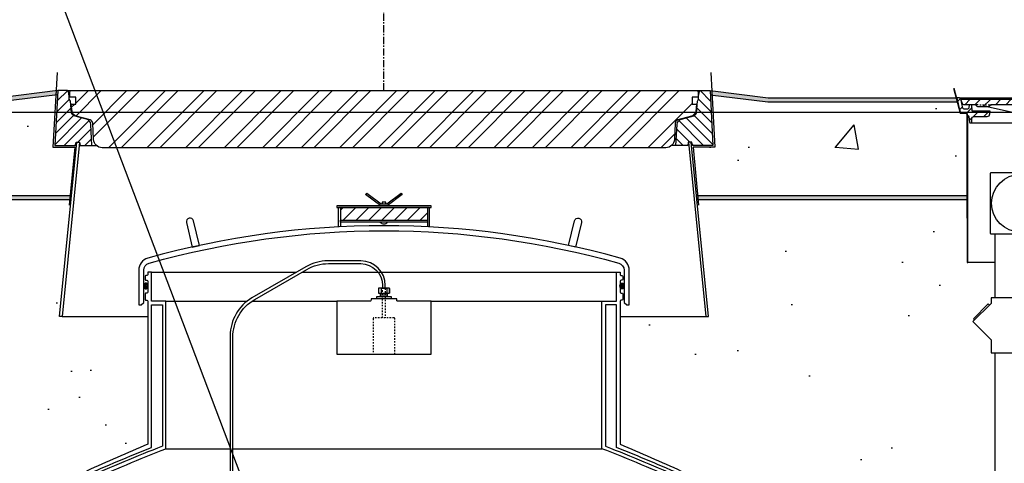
# Model space of a CAD drawing. Extents: x -169 to 7270, y -140 to 2984.
# Tile 632 of 656: x 6815 to 6883, y 960 to 990. Entities that reach past the tile are written whole.
import ezdxf

# ---------------------------------------------------------------- set-up
doc = ezdxf.new("R2010")
doc.units = 0
doc.header["$MEASUREMENT"] = 0
doc.header["$PDSIZE"] = 1
doc.linetypes.add('CENTER1', pattern=[0.6625, 0.5, -0.075, 0.0125, -0.075])
doc.linetypes.add('HIDDEN5', pattern=[0.05, 0.025, -0.025])
doc.layers.get('0').update_dxf_attribs({"color": 255, "linetype": 'CONTINUOUS'})
doc.layers.get('DEFPOINTS').update_dxf_attribs({"linetype": 'CONTINUOUS'})
for name, color, linetype in [('CENTERLINE', 3, 'CENTER1'), ('CONCRETE-HATCH', 2, 'CONTINUOUS'), ('CONDUIT', 2, 'CONTINUOUS'), ('DIM', 3, 'CONTINUOUS'), ('FRP-SUMP', 2, 'CONTINUOUS'), ('J-BOX', 2, 'CONTINUOUS'), ('PEAGRAVEL-HATCH', 3, 'CONTINUOUS'), ('PROBE', 2, 'CONTINUOUS'), ('TANK-MANHOLE-18', 2, 'CONTINUOUS'), ('TANK-MANHOLE-40', 2, 'CONTINUOUS'), ('TANK-MANHOLE-COVER-18', 2, 'CONTINUOUS'), ('TANK-MANHOLE-COVER-40', 2, 'CONTINUOUS'), ('TANK-MANHOLE-COVER-HATCH-18', 7, 'CONTINUOUS'), ('TANK-MANHOLE-COVER-HATCH-40', 252, 'CONTINUOUS'), ('TANK-MANHOLE-HATCH-18', 7, 'CONTINUOUS'), ('TANK-MANHOLE-HATCH-40', 7, 'CONTINUOUS'), ('TANK-SLAB', 6, 'CONTINUOUS')]:
    doc.layers.add(name, color=color, linetype=linetype)
doc.layers.add('FREEZE-LINES', color=8, linetype='CONTINUOUS', plot=False)
doc.styles.add('SIMPLEX', font='simplex')
doc.dimstyles.new('DIM64', dxfattribs={"dimscale": 64, "dimtxt": 0.09375, "dimasz": 0.09375, "dimexe": 0.0625, "dimexo": 0.0625, "dimgap": 0.046875, "dimtad": 1, "dimdec": 4, "dimzin": 3, "dimdsep": 46, "dimlunit": 4, "dimtxsty": 'SIMPLEX', "dimcen": 0, "dimclrd": 256, "dimclre": 256, "dimclrt": 256, "dimadec": 0, "dimazin": 0, "dimtfac": 1, "dimtdec": 4, "dimtmove": 0, "dimatfit": 3, "dimfxl": 1, "dimfrac": 2, "dimtolj": 1, "dimtzin": 0, "dimarcsym": 0})
pattern_1 = [(45, (5323.57177, -1e-11), (-0.35355339, 0.35355339), [])]

# ---------------------------------------------------------------- blocks, each defined once
blk = doc.blocks.new('*D74')
at = {"layer": 'DEFPOINTS', "color": 0, "transparency": 16777216}
for p in [(6391.694, 978.015), (7015.7, 978.296), (6391.694, 700.523)]:
    blk.add_point(p, dxfattribs=at)
at = {"layer": 'DIM', "lineweight": -2, "transparency": 16777216}
for p, q in [((6391.694, 974.015), (6391.694, 696.523)), ((7015.7, 974.296), (7015.7, 696.523)), ((7009.7, 700.523), (6397.694, 700.523))]:
    blk.add_line(p, q, dxfattribs=at)
at = {"layer": 'DIM', "transparency": 16777216}
for points in [[(6397.694, 701.523), (6397.694, 699.523), (6391.694, 700.523)], [(7009.7, 701.523), (7009.7, 699.523), (7015.7, 700.523)]]:
    blk.add_solid(points, dxfattribs=at)
at = {"layer": 'DIM', "transparency": 16777216, "insert": (6703.697, 708.095), "char_height": 6, "attachment_point": 5, "style": 'SIMPLEX'}
blk.add_mtext('\\A1;52\'-0" (F.V. TANK SLAB)', dxfattribs=at)

msp = doc.modelspace()

# ---------------------------------------------------------------- hatches: boundary and pattern name
at = {"layer": 'CONCRETE-HATCH'}
h = msp.add_hatch(dxfattribs=at)
h.set_pattern_fill('AR-CONC', color=256, scale=2.67, style=0)
h.set_pattern_definition([(50, (6802.196, 981.353), (19.151, -1.675), [2.0025, -22.0275]), (355, (6802.196, 981.353), (-3.705, 20.084), [1.602, -17.622]), (100.45, (6803.792, 981.213), (15.446, 18.408), [1.702, -18.7205]), (46.18, (6802.196, 986.693), (28.495, -4.42), [3.004, -33.041]), (96.64, (6804.57, 986.324), (24.955, 26.01), [2.553, -28.081]), (351.18, (6802.196, 986.693), (24.955, 26.01), [2.403, -26.433]), (21, (6804.866, 985.358), (15.937, -10.75), [2.0025, -22.0275]), (326, (6804.866, 985.358), (6.497, 19.362), [1.602, -17.622]), (71.45, (6806.194, 984.462), (22.434, 8.612), [1.702, -18.7205]), (37.5, (6802.196, 981.3526), (0.3247, 8.8883), [0, -17.4084, 0, -17.889, 0, -17.6887]), (7.5, (6802.196, 981.353), (7.024, 10.531), [0, -10.1994, 0, -17.008, 0, -6.7417]), (327.5, (6796.242, 981.3526), (14.253, -0.6022), [0, -6.675, 0, -20.826, 0, -27.6345]), (317.5, (6793.572, 981.353), (15.571, 2.673), [0, -8.6775, 0, -13.8306, 0, -19.6245])])
h.paths.add_polyline_path([(6817.62424, 985.21425), (6813.77796, 984.73346), (6788.96377, 984.73346), (6788.75584, 983.95668), (6788.36995, 983.95668), (6788.32512, 983.9299), (6788.29861, 983.87998), (6788.29861, 978.29596), (6818.60838, 978.29596), (6818.92548, 981.6301), (6817.42143, 981.6301)])
h = msp.add_hatch(dxfattribs=at)
h.set_pattern_fill('AR-CONC', color=256, scale=2.67, style=0)
h.set_pattern_definition([(50, (6871.251, 981.605), (19.151, -1.675), [2.0025, -22.0275]), (355, (6871.251, 981.605), (-3.705, 20.084), [1.602, -17.622]), (100.45, (6872.847, 981.466), (15.446, 18.408), [1.702, -18.7205]), (46.18, (6871.25, 986.945), (28.495, -4.42), [3.004, -33.041]), (96.64, (6873.626, 986.577), (24.955, 26.01), [2.553, -28.081]), (351.18, (6871.25, 986.945), (24.955, 26.01), [2.403, -26.433]), (21, (6873.921, 985.61), (15.937, -10.75), [2.0025, -22.0275]), (326, (6873.921, 985.61), (6.497, 19.362), [1.602, -17.622]), (71.45, (6875.25, 984.715), (22.434, 8.612), [1.702, -18.7205]), (37.5, (6871.251, 981.6053), (0.3247, 8.8883), [0, -17.4084, 0, -17.889, 0, -17.6887]), (7.5, (6871.251, 981.605), (7.024, 10.531), [0, -10.1994, 0, -17.008, 0, -6.7417]), (327.5, (6865.297, 981.605), (14.253, -0.6022), [0, -6.675, 0, -20.826, 0, -27.6345]), (317.5, (6862.627, 981.605), (15.571, 2.673), [0, -8.6775, 0, -13.8306, 0, -19.6245])])
h.paths.add_polyline_path([(6880.33425, 983.87998), (6880.30774, 983.9299), (6880.26291, 983.95668), (6879.87702, 983.95668), (6879.66909, 984.73346), (6866.62483, 984.73346), (6862.77855, 985.21425), (6862.98136, 981.6301), (6861.47731, 981.6301), (6861.79441, 978.29596), (6880.33425, 978.29596)])
at = {"layer": 'FRP-SUMP'}
h = msp.add_hatch(dxfattribs=at)
h.set_pattern_fill('ANSI31', scale=5, style=0)
h.set_pattern_definition([(45, (6836.2152, 935.64105), (-0.441942, 0.441942), [])])
h.paths.add_polyline_path([(6843.2014, 977.47108), (6837.2014, 977.47108), (6837.2014, 976.59608), (6843.2014, 976.59608)])
h = msp.add_hatch(color=256, dxfattribs=at)
edge = h.paths.add_edge_path()
edge.add_ellipse((6823.81505, 972.07719), major_axis=(0, 0.2), ratio=0.72085956, start_angle=-71.0318319, end_angle=77.3217889, ccw=False)
edge.add_line((6823.9514, 972.1422), (6823.9514, 972.01219))
edge.add_ellipse((6823.81505, 972.07719), major_axis=(0, 0.2), ratio=0.72085956, start_angle=102.6782111, end_angle=251.0318319, ccw=False)
edge.add_line((6823.6744, 972.0333), (6823.6744, 972.12109))
h = msp.add_hatch(color=256, dxfattribs=at)
edge = h.paths.add_edge_path()
edge.add_ellipse((6856.58774, 972.07719), major_axis=(0, 0.2), ratio=0.72085956, start_angle=282.6782111, end_angle=431.0318319)
edge.add_line((6856.4514, 972.1422), (6856.4514, 972.01219))
edge.add_ellipse((6856.58774, 972.07719), major_axis=(0, 0.2), ratio=0.72085956, start_angle=108.9681681, end_angle=257.3217889)
edge.add_line((6856.7284, 972.0333), (6856.7284, 972.12109))
at = {"layer": 'PEAGRAVEL-HATCH'}
h = msp.add_hatch(dxfattribs=at)
h.set_pattern_fill('AR-SAND', color=256, scale=7.5, style=0)
h.set_pattern_definition([(37.5, (6788.284, 973.704), (-0.4725, 14.451), [0, -11.4, 0, -12.75, 0, -12.1875]), (7.5, (6788.284, 973.704), (13.273, 21.166), [0, -6.15, 0, -10.275, 0, -3.9375]), (327.5, (6779.059, 973.704), (23.356, 0.0424), [0, -3.75, 0, -13.5, 0, -17.625]), (317.5, (6779.06, 973.704), (22.546, 6.583), [0, -1.875, 0, -8.85, 0, -10.125])])
h.paths.add_polyline_path([(6818.66784, 978.01471), (6788.29861, 978.01471), (6788.29861, 976.75093), (6788.28409, 973.7036), (6818.24079, 973.7036)])
h = msp.add_hatch(dxfattribs=at)
h.set_pattern_fill('AR-SAND', color=256, scale=7.5, style=0)
h.set_pattern_definition([(37.5, (6861.735, 973.661), (-0.4725, 14.451), [0, -11.4, 0, -12.75, 0, -12.1875]), (7.5, (6861.735, 973.661), (13.273, 21.166), [0, -6.15, 0, -10.275, 0, -3.9375]), (327.5, (6852.51, 973.661), (23.356, 0.0424), [0, -3.75, 0, -13.5, 0, -17.625]), (317.5, (6852.51, 973.661), (22.546, 6.583), [0, -1.875, 0, -8.85, 0, -10.125])])
h.paths.add_polyline_path([(6862.1662, 973.66114), (6861.73495, 978.01471), (6880.33425, 978.01471), (6880.33425, 973.7036)])
h = msp.add_hatch(dxfattribs=at)
h.set_pattern_fill('AR-SAND', color=256, scale=7.5, style=0)
h.set_pattern_definition([(37.5, (6781.194, 966.114), (-0.4725, 14.4512), [0, -11.4, 0, -12.75, 0, -12.1875]), (7.5, (6781.194, 966.114), (13.273, 21.166), [0, -6.15, 0, -10.275, 0, -3.9375]), (327.5, (6771.969, 966.114), (23.356, 0.0424), [0, -3.75, 0, -13.5, 0, -17.625]), (317.5, (6771.97, 966.114), (22.546, 6.5826), [0, -1.875, 0, -8.85, 0, -10.125])])
h.paths.add_polyline_path([(6818.24079, 973.7036), (6781.19428, 973.7036), (6781.19428, 966.11406), (6823.94966, 966.11406), (6823.95103, 969.98346), (6818.06077, 969.98346), (6817.87229, 969.98346)])
h = msp.add_hatch(dxfattribs=at)
h.set_pattern_fill('AR-SAND', color=256, scale=7.5, style=0)
h.set_pattern_definition([(37.5, (6861.894, 915.523), (-0.4725, 14.4512), [0, -11.4, 0, -12.75, 0, -12.1875]), (7.5, (6861.894, 915.523), (13.2733, 21.166), [0, -6.15, 0, -10.275, 0, -3.9375]), (327.5, (6852.669, 915.523), (23.356, 0.0424), [0, -3.75, 0, -13.5, 0, -17.625]), (317.5, (6852.67, 915.523), (22.546, 6.5826), [0, -1.875, 0, -8.85, 0, -10.125])])
h.paths.add_polyline_path([(6877.65622, 929.05328), (6886.54508, 929.05328), (6886.54508, 929.40484, 0.41421356), (6887.19428, 930.05404), (6887.44428, 930.05404), (6887.44428, 973.7036), (6883.25795, 973.7036), (6883.25795, 971.25629), (6883.53576, 971.25629), (6883.53576, 967.4784), (6883.25795, 967.4784), (6883.25795, 934.7862, -0.41421356), (6879.25795, 930.7862), (6864.15416, 930.7862), (6864.15416, 930.38898), (6863.96853, 930.38898), (6863.96853, 930.43501), (6863.41166, 930.43501), (6863.41166, 930.38898), (6862.90101, 930.35327), (6862.90101, 929.94038), (6862.77726, 929.94038), (6862.77726, 929.0432), (6862.15851, 929.0432), (6862.15851, 923.02324, 0.41421356), (6861.90851, 922.77324), (6861.90851, 921.77324), (6862.77771, 921.77324), (6862.77773, 921.77328), (6863.01426, 921.77328), (6862.27773, 920.45804), (6862.27773, 920.05969, -0.41421356), (6862.02773, 919.80969), (6861.89428, 919.80969), (6861.89428, 915.52328), (6869.69428, 915.52328), (6870.69428, 917.52328), (6871.65622, 917.52328), (6871.65622, 923.05328, -0.41421356)])
h = msp.add_hatch(dxfattribs=at)
h.set_pattern_fill('AR-SAND', color=256, scale=7.5, style=0)
h.set_pattern_definition([(37.5, (6862.166, 969.983), (-0.4725, 14.451), [0, -11.4, 0, -12.75, 0, -12.1875]), (7.5, (6862.166, 969.983), (13.273, 21.166), [0, -6.15, 0, -10.275, 0, -3.9375]), (327.5, (6852.941, 969.983), (23.356, 0.0424), [0, -3.75, 0, -13.5, 0, -17.625]), (317.5, (6852.941, 969.983), (22.546, 6.583), [0, -1.875, 0, -8.85, 0, -10.125])])
h.paths.add_polyline_path([(6882.25795, 973.7036), (6880.33425, 973.7036), (6862.1662, 973.66114), (6862.5305, 969.98346), (6880.92493, 969.98346), (6881.78373, 970.84226), (6881.8623, 970.76369), (6881.98015, 970.88155), (6881.98015, 971.25629), (6882.25795, 971.25629)])
h = msp.add_hatch(dxfattribs=at)
h.set_pattern_fill('AR-SAND', color=256, scale=7.5, style=0)
h.set_pattern_definition([(37.5, (6856.452, 931.786), (-0.4725, 14.4512), [0, -11.4, 0, -12.75, 0, -12.1875]), (7.5, (6856.452, 931.786), (13.273, 21.166), [0, -6.15, 0, -10.275, 0, -3.9375]), (327.5, (6847.227, 931.786), (23.356, 0.0424), [0, -3.75, 0, -13.5, 0, -17.625]), (317.5, (6847.227, 931.786), (22.546, 6.5826), [0, -1.875, 0, -8.85, 0, -10.125])])
edge = h.paths.add_edge_path()
edge.add_line((6882.25795, 967.4784), (6881.98015, 967.4784))
edge.add_line((6881.98015, 967.4784), (6881.98015, 968.36731))
edge.add_line((6881.98015, 968.36731), (6880.72304, 969.62443))
edge.add_line((6880.72304, 969.62443), (6880.84089, 969.74228))
edge.add_line((6880.84089, 969.74228), (6880.76232, 969.82085))
edge.add_line((6880.76232, 969.82085), (6880.92493, 969.98346))
edge.add_line((6880.92493, 969.98346), (6856.45177, 969.98346))
edge.add_line((6856.45177, 969.98346), (6856.45487, 961.19654))
edge.add_arc((6802.53781, 832.27572), 139.74129, 65.4201994, 67.3044212, ccw=False)
edge.add_arc((6860.20851, 957.71638), 1.7, 0, 74.4368609, ccw=False)
edge.add_line((6861.90851, 957.71638), (6861.90851, 945.77093))
edge.add_line((6861.90851, 945.77093), (6862.79197, 945.77093))
edge.add_line((6862.79197, 945.77093), (6863.0285, 945.77093))
edge.add_line((6863.0285, 945.77093), (6862.29197, 944.45569))
edge.add_line((6862.29197, 944.45569), (6862.29197, 944.05734))
edge.add_arc((6862.04197, 944.05734), 0.25, -90, 0, ccw=False)
edge.add_line((6862.04197, 943.80734), (6861.90851, 943.80734))
edge.add_line((6861.90851, 943.80734), (6861.90851, 942.27093))
edge.add_arc((6862.15851, 942.27093), 0.25, 180, 270)
edge.add_line((6862.15851, 942.02093), (6862.15851, 939.01507))
edge.add_line((6862.15851, 939.01507), (6862.77726, 939.01507))
edge.add_line((6862.77726, 939.01507), (6862.77726, 938.11788))
edge.add_line((6862.77726, 938.11788), (6862.90101, 938.11788))
edge.add_line((6862.90101, 938.11788), (6862.90101, 937.705))
edge.add_line((6862.90101, 937.705), (6863.41166, 937.66929))
edge.add_line((6863.41166, 937.66929), (6863.41166, 937.60742))
edge.add_line((6863.41166, 937.60742), (6863.47353, 937.60742))
edge.add_line((6863.47353, 937.60742), (6863.47353, 937.1471))
edge.add_line((6863.47353, 937.1471), (6863.96853, 937.1471))
edge.add_line((6863.96853, 937.1471), (6863.96853, 937.60742))
edge.add_line((6863.96853, 937.60742), (6864.03041, 937.60742))
edge.add_line((6864.03041, 937.60742), (6864.03041, 937.66929))
edge.add_line((6864.03041, 937.66929), (6864.15416, 937.66929))
edge.add_line((6864.15416, 937.66929), (6864.15416, 937.1471))
edge.add_line((6864.15416, 937.1471), (6875.57777, 937.1471))
edge.add_ellipse((6875.54488, 936.9596), major_axis=(0, 0.1875), ratio=0.47920074, start_angle=180, end_angle=360, ccw=False)
edge.add_ellipse((6875.54488, 936.5846), major_axis=(0, -0.1875), ratio=0.47920074, start_angle=0, end_angle=180, ccw=False)
edge.add_line((6875.54488, 936.3971), (6864.15416, 936.3971))
edge.add_line((6864.15416, 936.3971), (6864.15416, 935.87492))
edge.add_line((6864.15416, 935.87492), (6864.03041, 935.87492))
edge.add_line((6864.03041, 935.87492), (6864.03041, 935.93679))
edge.add_line((6864.03041, 935.93679), (6863.96853, 935.93679))
edge.add_line((6863.96853, 935.93679), (6863.96853, 935.92095))
edge.add_line((6863.96853, 935.92095), (6863.41166, 935.92095))
edge.add_line((6863.41166, 935.92095), (6863.41166, 935.87492))
edge.add_line((6863.41166, 935.87492), (6862.90101, 935.83921))
edge.add_line((6862.90101, 935.83921), (6862.90101, 935.42632))
edge.add_line((6862.90101, 935.42632), (6862.77726, 935.42632))
edge.add_line((6862.77726, 935.42632), (6862.77726, 934.52913))
edge.add_line((6862.77726, 934.52913), (6862.15851, 934.52913))
edge.add_line((6862.15851, 934.52913), (6862.15851, 933.52913))
edge.add_line((6862.15851, 933.52913), (6862.77726, 933.52913))
edge.add_line((6862.77726, 933.52913), (6862.77726, 932.63195))
edge.add_line((6862.77726, 932.63195), (6862.90101, 932.63195))
edge.add_line((6862.90101, 932.63195), (6862.90101, 932.21906))
edge.add_line((6862.90101, 932.21906), (6863.41166, 932.18335))
edge.add_line((6863.41166, 932.18335), (6863.41166, 932.12148))
edge.add_line((6863.41166, 932.12148), (6863.47353, 932.12148))
edge.add_line((6863.47353, 932.12148), (6863.47353, 931.78617))
edge.add_line((6863.47353, 931.78617), (6863.96853, 931.78617))
edge.add_line((6863.96853, 931.78617), (6863.96853, 932.12148))
edge.add_line((6863.96853, 932.12148), (6864.03041, 932.12148))
edge.add_line((6864.03041, 932.12148), (6864.03041, 932.18335))
edge.add_line((6864.03041, 932.18335), (6864.15416, 932.18335))
edge.add_line((6864.15416, 932.18335), (6864.15416, 931.7862))
edge.add_line((6864.15416, 931.7862), (6879.25795, 931.7862))
edge.add_arc((6879.25795, 934.7862), 3, 270, 360)
edge.add_line((6882.25795, 934.7862), (6882.25795, 967.4784))
h.paths.add_polyline_path([(6863.95304, 937.8824, 0.57507133), (6863.97456, 937.86841, -0.53001081), (6864.01803, 937.83951), (6864.01803, 937.62325), (6863.42403, 937.62325), (6863.42403, 937.87076), (6863.47452, 937.87076, 0.35188447), (6863.48902, 937.8824, -0.80321759)], flags=16)
h.paths.add_polyline_path([(6863.61807, 937.83115, -1), (6863.82399, 937.83115, -1)], flags=0)
h.paths.add_polyline_path([(6863.95304, 932.39647, 0.57507133), (6863.97456, 932.38248, -0.53001081), (6864.01803, 932.35357), (6864.01803, 932.13732), (6863.42403, 932.13732), (6863.42403, 932.38482), (6863.47452, 932.38482, 0.35188447), (6863.48902, 932.39647, -0.80321759)], flags=16)
h.paths.add_polyline_path([(6863.61807, 932.34522, -1), (6863.82399, 932.34522, -1)], flags=0)
h = msp.add_hatch(dxfattribs=at)
h.set_pattern_fill('AR-SAND', color=256, scale=7.5, style=0)
h.set_pattern_definition([(37.5, (6800.543, 935.266), (-0.4725, 14.451), [0, -11.4, 0, -12.75, 0, -12.1875]), (7.5, (6800.543, 935.266), (13.273, 21.166), [0, -6.15, 0, -10.275, 0, -3.9375]), (327.5, (6791.318, 935.266), (23.356, 0.0424), [0, -3.75, 0, -13.5, 0, -17.625]), (317.5, (6791.318, 935.266), (22.546, 6.583), [0, -1.875, 0, -8.85, 0, -10.125])])
h.paths.add_polyline_path([(6818.49428, 957.71638, -0.33671624), (6819.73817, 959.35405, -0.00822165), (6823.94792, 961.19654), (6823.94966, 966.11406), (6800.54308, 966.11406), (6800.54308, 935.26579), (6816.24863, 935.26579), (6816.24863, 935.66298), (6816.38476, 935.66298), (6816.38476, 935.83262, -0.41421356), (6816.41601, 935.86444), (6816.43525, 935.86444, 0.35187469), (6816.44975, 935.87609, 2.48870246), (6816.42882, 935.82484), (6816.44416, 935.82484, -0.89681203), (6816.91377, 935.87609, 0.3518816), (6816.92827, 935.86444), (6816.94693, 935.86444, -0.41421372), (6816.97876, 935.83319), (6816.97876, 935.66211), (6817.50178, 935.69869), (6817.50178, 936.11157), (6817.62553, 936.11157), (6817.62553, 937.00876), (6818.24428, 937.00876), (6818.24428, 942.02093, 0.41421356), (6818.49428, 942.27093), (6818.49428, 943.80734), (6818.36082, 943.80734, -0.41421356), (6818.11082, 944.05734), (6818.11082, 944.45569), (6817.37429, 945.77093), (6817.61082, 945.77093), (6818.49428, 945.77093)])
at = {"layer": 'TANK-MANHOLE-COVER-HATCH-18', "linetype": 'Continuous'}
h = msp.add_hatch(dxfattribs=at)
h.set_pattern_fill('LINE', color=256, scale=4, angle=45, style=0)
h.set_pattern_definition(pattern_1)
h.paths.add_polyline_path([(6879.92795, 984.92178), (6879.9335, 984.85798), (6880.02542, 984.60612, 0.31505809), (6880.11348, 984.54451), (6880.86558, 984.54451, -0.20068244), (6880.93232, 984.5166), (6881.03186, 984.41569, 0.20068244), (6881.09861, 984.38778), (6881.43841, 984.38778), (6881.77821, 984.38778, 0.20067998), (6881.84495, 984.41569), (6881.9445, 984.5166, -0.20067998), (6882.01124, 984.54451), (6887.72992, 984.54451, -0.38336671), (6887.9785, 984.32108), (6888.07399, 983.42753, 0.38336671), (6888.22935, 983.28788), (6888.25617, 983.28788, 0.38336671), (6888.41154, 983.42753), (6888.50699, 984.32073, -0.38376912), (6888.75596, 984.54451), (6890.61872, 984.54451, -0.38581775), (6890.86928, 984.31895), (6890.96309, 983.42777, 0.38381878), (6891.11848, 983.28788), (6891.14674, 983.28788, 0.38381878), (6891.30213, 983.42777), (6891.39613, 984.32069, -0.38381878), (6891.64475, 984.54451), (6897.36482, 984.54451, -0.20067998), (6897.43156, 984.5166), (6897.53111, 984.41569, 0.20067998), (6897.59785, 984.38778), (6897.93766, 984.38778), (6898.27746, 984.38778, 0.20068244), (6898.3442, 984.41569), (6898.44375, 984.5166, -0.20068244), (6898.51049, 984.54451), (6899.26119, 984.54451, 0.31505687), (6899.34926, 984.60612), (6899.44118, 984.85798), (6899.44673, 984.92178), (6889.68803, 984.92178)])
at = {"layer": 'TANK-MANHOLE-COVER-HATCH-40'}
h = msp.add_hatch(dxfattribs=at)
h.set_pattern_fill('ANSI32', color=256, scale=5, style=0)
h.set_pattern_definition([(45, (6818.5872, 981.5875), (-1.325825, 1.325825), []), (45, (6819.4711, 981.5875), (-1.325825, 1.325825), [])])
edge = h.paths.add_edge_path()
edge.add_line((6859.59666, 981.58755), (6820.80613, 981.58755))
edge.add_arc((6820.80613, 982.1781), 0.59055, 182.9998438, 270, ccw=False)
edge.add_line((6820.21638, 982.14719), (6820.15721, 983.27639))
edge.add_arc((6819.92131, 983.26403), 0.23622, 2.9998438, 75)
edge.add_line((6819.98245, 983.4922), (6819.02983, 983.74746))
edge.add_arc((6819.13173, 984.12774), 0.3937, 186.3110293, 255, ccw=False)
edge.add_line((6818.74042, 984.08446), (6818.68565, 984.57967))
edge.add_line((6818.68565, 984.57967), (6819.00061, 984.57967))
edge.add_line((6819.00061, 984.57967), (6819.00061, 985.05211))
edge.add_line((6819.00061, 985.05211), (6818.58722, 985.05211))
edge.add_line((6818.58722, 985.05211), (6818.58722, 985.42613))
edge.add_line((6818.58722, 985.42613), (6818.63837, 985.51471))
edge.add_line((6818.63837, 985.51471), (6861.76443, 985.51471))
edge.add_line((6861.76443, 985.51471), (6861.81557, 985.42613))
edge.add_line((6861.81557, 985.42613), (6861.81557, 985.05211))
edge.add_line((6861.81557, 985.05211), (6861.40218, 985.05211))
edge.add_line((6861.40218, 985.05211), (6861.40218, 984.57967))
edge.add_line((6861.40218, 984.57967), (6861.71714, 984.57967))
edge.add_line((6861.71714, 984.57967), (6861.66238, 984.08446))
edge.add_arc((6861.27106, 984.12774), 0.3937, 285, 353.6889707, ccw=False)
edge.add_line((6861.37296, 983.74746), (6860.42034, 983.4922))
edge.add_arc((6860.48148, 983.26403), 0.23622, 105, 177.0001562)
edge.add_line((6860.24558, 983.27639), (6860.18641, 982.14719))
edge.add_arc((6859.59666, 982.1781), 0.59055, 270, 357.0001562, ccw=False)
at = {"layer": 'TANK-MANHOLE-HATCH-18', "linetype": 'Continuous'}
h = msp.add_hatch(dxfattribs=at)
h.set_pattern_fill('LINE', color=256, scale=4, angle=45, style=0)
h.set_pattern_definition(pattern_1)
h.paths.add_polyline_path([(6880.45918, 983.73304), (6880.49384, 983.34482, 0.45806569), (6880.57073, 983.28962, 0.46914088), (6880.64779, 983.3471), (6880.66173, 983.61191, -0.39889443), (6880.78655, 983.73034), (6881.71444, 983.73034, 0.39805028), (6881.90165, 983.90744), (6881.91277, 984.1076), (6880.68664, 984.1076), (6880.66721, 984.48523, 0.39923087), (6880.60479, 984.54451), (6880.52577, 984.54451, 0.39953151), (6880.46335, 984.48516), (6880.4572, 984.36321, -0.39953151), (6880.31675, 984.22966), (6880.13849, 984.22966, -0.34858266), (6880.04719, 984.30212), (6879.89761, 984.94341, 0.34699278), (6879.80723, 985.01471), (6879.62414, 985.01471), (6879.84198, 984.07537, 0.34818324), (6879.96375, 983.97861), (6880.24419, 983.97861, -0.40020821), (6880.33853, 983.88936), (6880.34405, 983.78998), (6880.39693, 983.78998, -0.38836603)])
at = {"layer": 'TANK-MANHOLE-HATCH-40', "linetype": 'Continuous'}
h = msp.add_hatch(dxfattribs=at)
h.set_pattern_fill('LINE', color=256, scale=4, angle=45, style=0)
h.set_pattern_definition([(45, (5315.32245, -9e-12), (-0.35355339, 0.35355339), [])])
h.paths.add_polyline_path([(6817.76045, 985.51471), (6818.41583, 985.51471, -0.36397023), (6818.49338, 985.44965), (6818.54785, 985.1407), (6818.54785, 984.92275), (6818.62659, 984.78637), (6818.69618, 983.99092, 0.31529879), (6818.87037, 983.78333), (6819.7365, 983.55126, -0.3249197), (6820.02776, 983.19157), (6820.10409, 981.73519), (6819.29817, 981.73519), (6819.25651, 981.97141), (6819.04416, 981.97141), (6819.02029, 981.97141), (6818.97864, 981.73519), (6817.56237, 981.73519)])
h = msp.add_hatch(dxfattribs=at)
h.set_pattern_fill('LINE', color=256, scale=4, angle=135, style=0)
h.set_pattern_definition([(135, (5315.32245, -9e-12), (-0.35355339, -0.35355339), [])])
h.paths.add_polyline_path([(6862.64234, 985.51471), (6861.98696, 985.51471, 0.36397023), (6861.90941, 985.44965), (6861.85494, 985.1407), (6861.85494, 984.92275), (6861.7762, 984.78637), (6861.70661, 983.99092, -0.31529879), (6861.53242, 983.78333), (6860.6663, 983.55126, 0.3249197), (6860.37503, 983.19157), (6860.2987, 981.73519), (6861.10462, 981.73519), (6861.14628, 981.97141), (6861.35863, 981.97141), (6861.3825, 981.97141), (6861.42415, 981.73519), (6862.84042, 981.73519)])
at = {"layer": 'TANK-SLAB'}
for points in [[(6817.7455, 985.22941), (6817.76045, 985.51471), (6813.76045, 985.01471), (6789.00123, 985.01471), (6788.936, 984.73346), (6813.77796, 984.73346)], [(6879.63039, 985.01471), (6866.64234, 985.01471), (6862.64234, 985.51471), (6862.65729, 985.22941), (6866.62483, 984.73346), (6879.69561, 984.73346)], [(6818.6957, 978.29596), (6788.28409, 978.29596), (6788.28409, 978.01471), (6818.66784, 978.01471)], [(6880.34891, 978.29596), (6861.70709, 978.29596), (6861.73495, 978.01471), (6880.34891, 978.01471)]]:
    msp.add_hatch(color=256, dxfattribs=at).paths.add_polyline_path(points)

# ---------------------------------------------------------------- linework, layer by layer
msp.add_line((7227.06711, -85.74757), (6073.81621, 2951.61634))
at = {"layer": 'CENTERLINE'}
msp.add_line((6840.2014, 985.51471), (6840.2014, 1029.15474), dxfattribs=at)
at = {"layer": 'CONDUIT'}
for p, q in [((6882.25795, 971.25629), (6882.25795, 975.66731)), ((6882.25795, 934.7862), (6882.25795, 967.4784))]:
    msp.add_line(p, q, dxfattribs=at)
msp.add_lwpolyline([(6881.98015, 970.88155), (6880.72304, 969.62443), (6881.98015, 968.36731), (6881.98015, 967.4784), (6883.53576, 967.4784), (6883.53576, 971.25629), (6881.98015, 971.25629)], close=True, dxfattribs=at)
msp.add_lwpolyline([(6881.8623, 970.76369), (6881.78373, 970.84226), (6880.76232, 969.82085), (6880.84089, 969.74228)], dxfattribs=at)
at = {"layer": 'DEFPOINTS'}
for points in [[(6817.71137, 986.75405), (6817.42143, 981.6301), (6818.92548, 981.6301), (6818.54492, 977.62871)], [(6862.69142, 986.75405), (6862.98136, 981.6301), (6861.47731, 981.6301), (6861.85787, 977.62871)], [(6879.40544, 985.6718), (6879.86453, 983.95668), (6880.25042, 983.95668), (6880.29526, 983.9299), (6880.32176, 983.87998), (6880.32176, 976.75093)], [(6879.41168, 985.6718), (6879.87077, 983.95668), (6880.25666, 983.95668), (6880.3015, 983.9299), (6880.328, 983.87998), (6880.328, 976.75093)], [(6879.41168, 985.6718), (6879.87077, 983.95668), (6880.25666, 983.95668), (6880.3015, 983.9299), (6880.328, 983.87998), (6880.328, 976.75093)], [(6879.41168, 985.6718), (6879.87077, 983.95668), (6880.25666, 983.95668), (6880.3015, 983.9299), (6880.328, 983.87998), (6880.328, 976.75093)], [(6879.41168, 985.6718), (6879.87077, 983.95668), (6880.25666, 983.95668), (6880.3015, 983.9299), (6880.328, 983.87998), (6880.328, 976.75093)]]:
    msp.add_lwpolyline(points, dxfattribs=at)
at = {"layer": 'FREEZE-LINES', "linetype": 'Continuous'}
msp.add_line((7225.69428, 984.01471), (6181.69428, 984.01471), dxfattribs=at)
at = {"layer": 'FRP-SUMP'}
for p, q in [((6841.3889, 978.47108), (6841.3889, 978.47108)), ((6843.3264, 977.47108), (6837.0764, 977.47108))]:
    msp.add_line(p, q, dxfattribs=at)
at = {"layer": 'FRP-SUMP', "color": 7, "linetype": 'Continuous'}
for p, q in [((6824.2014, 973.03158), (6834.1933, 973.03158)), ((6834.5683, 973.03158), (6856.2014, 973.03158)), ((6825.2014, 971.03158), (6830.78317, 971.03158)), ((6831.12006, 971.03158), (6836.95159, 971.03158)), ((6843.4512, 971.03158), (6855.2014, 971.03158)), ((6825.2014, 960.89107), (6829.61737, 960.89107)), ((6829.80487, 960.89107), (6855.2014, 960.89107))]:
    msp.add_line(p, q, dxfattribs=at)
at = {"layer": 'FRP-SUMP'}
for points in [[(6839.98154, 977.59608), (6838.94225, 978.37555), (6839.0139, 978.47108), (6839.0139, 978.47108), (6840.0139, 977.72108), (6840.3889, 977.72108), (6841.3889, 978.47108), (6841.46054, 978.37555), (6840.42125, 977.59608)], [(6840.3264, 977.72108), (6840.3264, 977.84608), (6840.0764, 977.84608), (6840.0764, 977.72108)], [(6836.9514, 977.47108), (6843.4514, 977.47108), (6843.4514, 977.59608), (6836.9514, 977.59608)], [(6843.2014, 976.47108), (6837.2014, 976.47108), (6837.2014, 976.59608), (6843.2014, 976.59608)]]:
    msp.add_lwpolyline(points, close=True, dxfattribs=at)
for points in [[(6837.0764, 976.13987), (6837.0764, 977.47108), (6837.2014, 977.47108), (6837.2014, 976.14624)], [(6843.3264, 976.13987), (6843.3264, 977.47108), (6843.2014, 977.47108), (6843.2014, 976.14624)]]:
    msp.add_lwpolyline(points, dxfattribs=at)
for points in [[(6827.00923, 974.75693), (6827.49759, 974.86455), (6827.09351, 976.55237, 0.41421356), (6826.79221, 976.73735), (6826.79221, 976.73735, 0.41421356), (6826.60723, 976.43604)], [(6853.39356, 974.75693), (6852.9052, 974.86455), (6853.30928, 976.55237, -0.41421356), (6853.61058, 976.73735), (6853.61058, 976.73735, -0.41421356), (6853.79556, 976.43604)], [(6856.3635, 973.64613, -0.33616492), (6856.7284, 973.16473), (6856.7284, 970.95108), (6856.91991, 970.79038), (6857.07852, 970.79038), (6857.0784, 970.95108), (6857.0784, 973.16473, 0.33616492), (6856.45807, 973.98311, 0.13766443), (6823.94472, 973.98311, 0.33616492), (6823.3244, 973.16473), (6823.3244, 970.95108), (6823.32427, 970.79038), (6823.48288, 970.79038), (6823.6744, 970.95108), (6823.6744, 973.16473, -0.33616492), (6824.03929, 973.64613, -0.13766443)]]:
    msp.add_lwpolyline(points, format="xyb", close=True, dxfattribs=at)
for points in [[(6819.78927, 958.63069, -0.01067744), (6825.2014, 960.89107), (6825.2014, 971.03158), (6824.2014, 971.03158), (6824.2014, 973.03158), (6823.9514, 973.03158), (6823.9514, 972.8547, -0.41421356), (6823.8914, 972.7947), (6823.8214, 972.7947, 0.41421356), (6823.7614, 972.7347), (6823.7614, 972.52908, 0.41421356), (6823.8239, 972.46658), (6823.8864, 972.46658, -0.38676832), (6823.9514, 972.40408), (6823.9514, 971.65408, -0.38676832), (6823.8864, 971.59158), (6823.8239, 971.59158, 0.41421356), (6823.7614, 971.52908), (6823.7614, 971.15408, 0.41421356), (6823.8239, 971.09158), (6823.8914, 971.09158, -0.41421356), (6823.9514, 971.03158), (6823.94792, 961.19654, 0.00822165), (6819.73817, 959.35405, 0.33671624)], [(6860.61352, 958.63069, 0.01067744), (6855.2014, 960.89107), (6855.2014, 971.03158), (6856.2014, 971.03158), (6856.2014, 973.03158), (6856.4514, 973.03158), (6856.4514, 972.8547, 0.41421356), (6856.5114, 972.7947), (6856.5814, 972.7947, -0.41421356), (6856.6414, 972.7347), (6856.6414, 972.52908, -0.41421356), (6856.5789, 972.46658), (6856.5164, 972.46658, 0.38676832), (6856.4514, 972.40408), (6856.4514, 971.65408, 0.38676832), (6856.5164, 971.59158), (6856.5789, 971.59158, -0.41421356), (6856.6414, 971.52908), (6856.6414, 971.15408, -0.41421356), (6856.5789, 971.09158), (6856.5114, 971.09158, 0.41421356), (6856.4514, 971.03158), (6856.45487, 961.19654, -0.00822165), (6860.66462, 959.35405, -0.33671624)], [(6819.60702, 959.04213, -0.0090466), (6824.2014, 960.9786), (6824.2014, 970.78158), (6824.9514, 970.78158), (6824.9514, 961.06135, 0.01036772), (6819.68802, 958.85927, 0.29672907)], [(6860.79577, 959.04213, 0.0090466), (6856.2014, 960.9786), (6856.2014, 970.78158), (6855.4514, 970.78158), (6855.4514, 961.06135, -0.01036772), (6860.71477, 958.85927, -0.29672907)]]:
    msp.add_lwpolyline(points, format="xyb", dxfattribs=at)
at = {"layer": 'FRP-SUMP', "linetype": 'Continuous'}
msp.add_lwpolyline([(6839.3264, 971.20134), (6839.3264, 971.09408, -0.41421356), (6839.2639, 971.03158), (6836.95159, 971.03158), (6836.95159, 967.38158), (6843.4512, 967.38158), (6843.4512, 971.03158), (6841.1389, 971.03158, -0.41421356), (6841.0764, 971.09408), (6841.0764, 971.20134)], format="xyb", close=True, dxfattribs=at)
at = {"layer": 'FRP-SUMP'}
msp.add_arc((6840.2014, 976.65858), 0.3125, 216.8698976, 323.1301024, dxfattribs=at)
at = {"layer": 'FRP-SUMP', "extrusion": (0, 0, -1)}
msp.add_ellipse((6823.81505, 972.07719), major_axis=(0, 0.2), ratio=0.72085956, dxfattribs=at)
at = {"layer": 'FRP-SUMP'}
msp.add_ellipse((6856.58774, 972.07719), major_axis=(0, 0.2), ratio=0.72085956, dxfattribs=at)
at = {"layer": 'J-BOX'}
msp.add_lwpolyline([(6886.10251, 975.72286), (6886.10251, 979.8005, 0.41421356), (6886.04696, 979.85605), (6881.96932, 979.85605, 0.41421356), (6881.91377, 979.8005), (6881.91377, 975.72286, 0.41421356), (6881.96932, 975.66731), (6886.04696, 975.66731, 0.41421356)], format="xyb", close=True, dxfattribs=at)
msp.add_circle((6884.00814, 977.76168), 1.98948, dxfattribs=at)
at = {"layer": 'PROBE'}
for p, q in [((6839.95193, 971.36299), (6839.95193, 971.57421)), ((6840.44077, 971.36299), (6840.44077, 971.57421))]:
    msp.add_line(p, q, dxfattribs=at)
at = {"layer": 'PROBE', "color": 7}
msp.add_line((6839.95193, 971.4686), (6840.44077, 971.4686), dxfattribs=at)
at = {"layer": 'PROBE'}
msp.add_lwpolyline([(6840.29515, 971.9244), (6840.29515, 971.9244), (6840.29515, 972.11523, 0.41421356), (6838.60765, 973.80273), (6836.33282, 973.80273, 0.1316525), (6834.83282, 973.40081), (6831.11737, 971.25569, 0.26794919), (6829.61737, 968.65761), (6829.61737, 952.83527), (6829.80487, 952.83527), (6829.80487, 968.54936, -0.26794919), (6831.30487, 971.14743), (6834.88306, 973.21331, -0.1316525), (6836.38306, 973.61523), (6838.60765, 973.61523, -0.41421356), (6840.10765, 972.11523), (6840.10765, 971.9244)], format="xyb", close=True, dxfattribs=at)
at = {"layer": 'PROBE', "color": 7}
for points in [[(6839.85243, 971.9244, 0.41421356), (6839.82118, 971.89315), (6839.82118, 971.60546, 0.41421356), (6839.85243, 971.57421)], [(6839.98004, 971.9244, -0.41421356), (6840.01129, 971.89315), (6840.01129, 971.60546, -0.41421356), (6839.98004, 971.57421)], [(6840.04254, 971.9244, 0.41421356), (6840.01129, 971.89315), (6840.01129, 971.60546, 0.41421356), (6840.04254, 971.57421)], [(6840.36025, 971.9244, -0.41421356), (6840.3915, 971.89315), (6840.3915, 971.60546, -0.41421356), (6840.36025, 971.57421)], [(6840.42275, 971.9244, 0.41421356), (6840.3915, 971.89315), (6840.3915, 971.60546, 0.41421356), (6840.42275, 971.57421)], [(6840.55036, 971.9244, -0.41421356), (6840.58161, 971.89315), (6840.58161, 971.60546, -0.41421356), (6840.55036, 971.57421)]]:
    msp.add_lwpolyline(points, format="xyb", dxfattribs=at)
at = {"layer": 'PROBE'}
msp.add_lwpolyline([(6840.58161, 971.9244), (6839.82118, 971.9244), (6839.82118, 971.57421), (6840.58161, 971.57421)], close=True, dxfattribs=at)
at = {"layer": 'PROBE', "color": 7, "linetype": 'HIDDEN5'}
msp.add_lwpolyline([(6840.29515, 971.9244), (6840.29515, 969.88158), (6840.10765, 969.88158), (6840.10765, 971.9244)], close=True, dxfattribs=at)
at = {"layer": 'PROBE'}
msp.add_lwpolyline([(6839.7096, 971.20549), (6839.7096, 971.36299), (6840.69319, 971.36299), (6840.69319, 971.20134)], dxfattribs=at)
at = {"layer": 'PROBE', "color": 7, "linetype": 'HIDDEN5'}
msp.add_lwpolyline([(6840.9514, 967.38158), (6840.9514, 969.81908, 0.41421356), (6840.8889, 969.88158), (6839.5139, 969.88158, 0.41421356), (6839.4514, 969.81908), (6839.4514, 967.38158), (6840.9514, 967.38158)], format="xyb", dxfattribs=at)
at = {"layer": 'PROBE', "linetype": 'Continuous'}
msp.add_arc((6840.55036, 971.60546), 0.03125, 270, 360, dxfattribs=at)
at = {"layer": 'TANK-MANHOLE-18', "color": 7, "linetype": 'Continuous'}
for p, q in [((6879.81972, 985.01471), (6899.56745, 985.01471)), ((6880.57152, 983.28788), (6886.839, 983.28788)), ((6882.25795, 973.7036), (6880.39746, 973.7036))]:
    msp.add_line(p, q, dxfattribs=at)
at = {"layer": 'TANK-MANHOLE-18', "linetype": 'Continuous'}
msp.add_lwpolyline([(6880.52577, 984.54451, 0.39953151), (6880.46335, 984.48516), (6880.4572, 984.36321, -0.39953151), (6880.31675, 984.22966), (6880.13849, 984.22966, -0.34858266), (6880.04719, 984.30212), (6879.89785, 984.94238, 0.35017412), (6879.80723, 985.01471), (6879.62414, 985.01471), (6879.84191, 984.0757, 0.3489397), (6879.96375, 983.97861), (6880.24419, 983.97861, -0.39805274), (6880.33849, 983.89006), (6880.34405, 983.78998), (6880.39693, 983.78998, -0.38836603), (6880.45918, 983.73304), (6880.49384, 983.34482, 0.38836603), (6880.5561, 983.28788), (6880.58537, 983.28788, 0.39889443), (6880.64779, 983.3471), (6880.66173, 983.61191, -0.39889443), (6880.78655, 983.73034), (6881.71444, 983.73034, 0.39805028), (6881.90165, 983.90744), (6881.91277, 984.1076), (6880.68664, 984.1076), (6880.66721, 984.48523, 0.39923087), (6880.60479, 984.54451)], format="xyb", close=True, dxfattribs=at)
msp.add_lwpolyline([(6880.38982, 983.75669), (6880.34267, 983.75669), (6880.34267, 973.7036), (6880.38982, 973.7036), (6880.38982, 983.78998)], dxfattribs=at)
at = {"layer": 'TANK-MANHOLE-40', "color": 7}
for p, q in [((6818.41583, 985.51471), (6861.98696, 985.51471)), ((6820.10409, 981.73519), (6820.41551, 981.73519)), ((6860.2987, 981.73519), (6859.98728, 981.73519))]:
    msp.add_line(p, q, dxfattribs=at)
at = {"layer": 'TANK-MANHOLE-40', "color": 7, "linetype": 'Continuous'}
for p, q in [((6818.06077, 969.98346), (6823.95103, 969.98346)), ((6856.45176, 969.98346), (6862.34202, 969.98346))]:
    msp.add_line(p, q, dxfattribs=at)
at = {"layer": 'TANK-MANHOLE-40', "linetype": 'Continuous'}
for points in [[(6819.25651, 981.97141), (6819.29817, 981.73519), (6820.10409, 981.73519), (6820.02776, 983.19157, 0.3249197), (6819.7365, 983.55126), (6818.87037, 983.78333, -0.31529879), (6818.69618, 983.99092), (6818.62659, 984.78637), (6818.54785, 984.92275), (6818.54785, 985.1407), (6818.49338, 985.44965, 0.36397023), (6818.41583, 985.51471), (6817.76045, 985.51471), (6817.56237, 981.73519), (6818.97864, 981.73519), (6819.02029, 981.97141)], [(6861.14628, 981.97141), (6861.10462, 981.73519), (6860.2987, 981.73519), (6860.37503, 983.19157, -0.3249197), (6860.6663, 983.55126), (6861.53242, 983.78333, 0.31529879), (6861.70661, 983.99092), (6861.7762, 984.78637), (6861.85494, 984.92275), (6861.85494, 985.1407), (6861.90941, 985.44965, -0.36397023), (6861.98696, 985.51471), (6862.64234, 985.51471), (6862.84042, 981.73519), (6861.42415, 981.73519), (6861.3825, 981.97141)]]:
    msp.add_lwpolyline(points, format="xyb", close=True, dxfattribs=at)
for points in [[(6819.24827, 981.97141), (6818.06077, 969.98346), (6817.87229, 969.98346), (6819.05979, 981.97141)], [(6861.15452, 981.97141), (6862.34202, 969.98346), (6862.5305, 969.98346), (6861.343, 981.97141)]]:
    msp.add_lwpolyline(points, close=True, dxfattribs=at)
at = {"layer": 'TANK-MANHOLE-COVER-18', "linetype": 'Continuous'}
for p, q in [((6881.10414, 984.54451), (6880.86558, 984.54451)), ((6881.19984, 984.54451), (6881.29555, 984.54451)), ((6881.39125, 984.54451), (6881.48695, 984.54451)), ((6881.58127, 984.54451), (6881.67698, 984.54451)), ((6881.77268, 984.54451), (6882.01124, 984.54451))]:
    msp.add_line(p, q, dxfattribs=at)
msp.add_lwpolyline([(6887.72992, 984.54451), (6882.01124, 984.54451, 0.20067998), (6881.9445, 984.5166), (6881.84495, 984.41569, -0.20067998), (6881.77821, 984.38778), (6881.43841, 984.38778), (6881.09861, 984.38778, -0.20068244), (6881.03186, 984.41569), (6880.93232, 984.5166, 0.20068244), (6880.86558, 984.54451), (6880.11348, 984.54451, -0.31505809), (6880.02542, 984.60612), (6879.9335, 984.85798), (6879.92795, 984.92178), (6889.68803, 984.92178)], format="xyb", dxfattribs=at)
at = {"layer": 'TANK-MANHOLE-COVER-18', "color": 1, "linetype": 'Continuous'}
msp.add_lwpolyline([(6881.81102, 984.39486), (6886.78497, 983.29379, 0.0545173), (6886.839, 983.28788), (6892.5363, 983.28788, 0.05450917), (6892.59033, 983.29379), (6897.56505, 984.39486)], format="xyb", dxfattribs=at)
at = {"layer": 'TANK-MANHOLE-COVER-40', "linetype": 'Continuous'}
msp.add_lwpolyline([(6859.59666, 981.58755), (6820.80613, 981.58755, -0.39896034), (6820.21638, 982.14719), (6820.15721, 983.27639, 0.32492045), (6819.98245, 983.4922), (6819.02983, 983.74746, -0.30902091), (6818.74042, 984.08446), (6818.68565, 984.57967), (6819.00061, 984.57967), (6819.00061, 985.05211), (6818.58722, 985.05211), (6818.58722, 985.42613), (6818.63837, 985.51471), (6861.76443, 985.51471), (6861.81557, 985.42613), (6861.81557, 985.05211), (6861.40218, 985.05211), (6861.40218, 984.57967), (6861.71714, 984.57967), (6861.66238, 984.08446, -0.30902091), (6861.37296, 983.74746), (6860.42034, 983.4922, 0.32492045), (6860.24558, 983.27639), (6860.18641, 982.14719, -0.39896034)], format="xyb", close=True, dxfattribs=at)
at = {"layer": 'TANK-SLAB'}
for p, q in [((6788.28409, 978.29596), (6818.6957, 978.29596)), ((6788.28409, 978.01471), (6818.66784, 978.01471)), ((6861.70709, 978.29596), (6880.34891, 978.29596)), ((6861.73495, 978.01471), (6880.34891, 978.01471))]:
    msp.add_line(p, q, dxfattribs=at)
for points in [[(6817.7455, 985.22941), (6813.77796, 984.73346), (6788.936, 984.73346)], [(6817.76045, 985.51471), (6813.76045, 985.01471), (6789.00123, 985.01471)], [(6862.64234, 985.51471), (6866.64234, 985.01471), (6879.63039, 985.01471)], [(6862.65729, 985.22941), (6866.62483, 984.73346), (6879.69561, 984.73346)]]:
    msp.add_lwpolyline(points, dxfattribs=at)

# ---------------------------------------------------------------- dimensions: what is measured, and where the dimension line sits
at = {"layer": 'DIM'}
dim = msp.add_linear_dim(base=(6391.69428, 700.52328), p1=(7015.70045, 978.29596), p2=(6391.69428, 978.01471), angle=180, text='<> (F.V. TANK SLAB)', dimstyle='DIM64', dxfattribs=at)
dim.commit()
dim.dimension.update_dxf_attribs({"geometry": '*D74', "text_midpoint": (6703.69736, 708.09471)})

doc.saveas('drawing.dxf')
